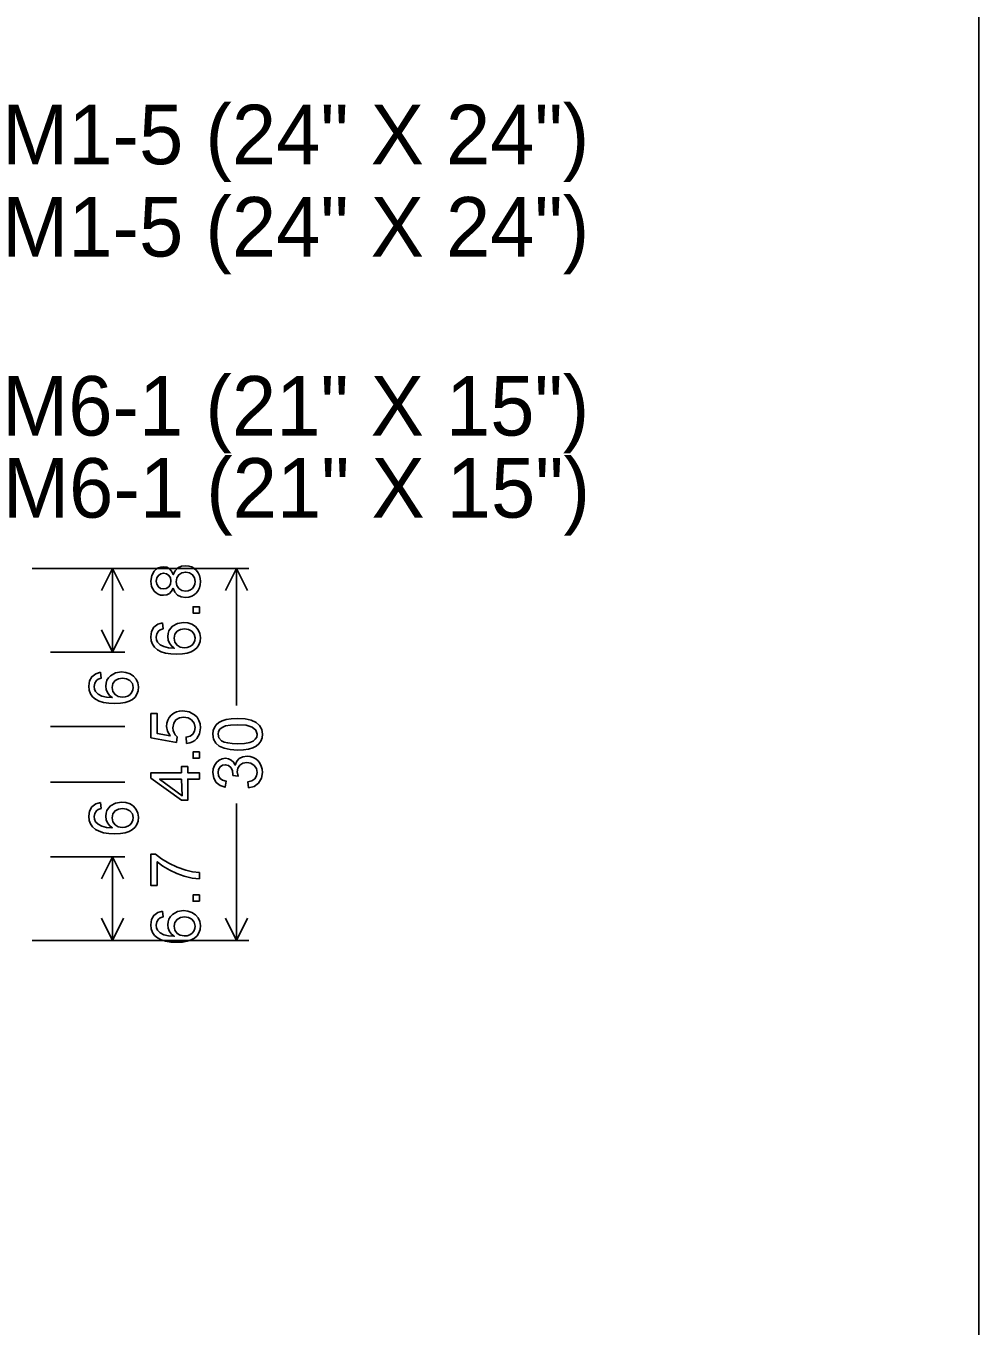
# Model space of a CAD drawing. Extents: x 1001568 to 1002149, y 1840825 to 1841423.
# Drawn here: x 1001944.24 to 1001950.65, y 1841178.6 to 1841187.33 of the extents above; entities that cross this region are included whole.
import ezdxf

# ---------------------------------------------------------------- set-up
doc = ezdxf.new("R2010")
doc.units = 0
for name, color, linetype in [('40', 7, 'Continuous'), ('R_No Plot', 7, 'Continuous'), ('SIGNS', 7, 'Continuous')]:
    doc.layers.add(name, color=color, linetype=linetype)

msp = doc.modelspace()

# ---------------------------------------------------------------- linework, layer by layer
at = {"layer": 'R_No Plot'}
msp.add_line((1001950.6501, 1841210.6666), (1001950.6501, 1841148.1274), dxfattribs=at)
at = {"layer": 'SIGNS'}
for p, q in [((1001945.7432, 1841183.6866), (1001944.2849, 1841183.6866)), ((1001944.9099, 1841183.6866), (1001944.4099, 1841183.6866)), ((1001944.752, 1841183.5375), (1001944.8265, 1841183.6866)), ((1001944.8265, 1841183.4053), (1001944.8265, 1841183.6866)), ((1001944.901, 1841183.5375), (1001944.8265, 1841183.6866)), ((1001945.5854, 1841183.5375), (1001945.6599, 1841183.6866)), ((1001945.6599, 1841182.766), (1001945.6599, 1841183.6866)), ((1001945.7344, 1841183.5375), (1001945.6599, 1841183.6866)), ((1001944.8265, 1841183.4053), (1001944.8265, 1841183.1241)), ((1001944.752, 1841183.2732), (1001944.8265, 1841183.1241)), ((1001944.901, 1841183.2732), (1001944.8265, 1841183.1241)), ((1001944.9099, 1841183.1241), (1001944.4099, 1841183.1241)), ((1001944.9099, 1841182.6241), (1001944.4099, 1841182.6241)), ((1001944.9099, 1841182.2491), (1001944.4099, 1841182.2491)), ((1001945.6599, 1841182.1072), (1001945.6599, 1841181.1866)), ((1001944.9099, 1841181.7491), (1001944.4099, 1841181.7491)), ((1001944.9099, 1841181.7491), (1001944.4099, 1841181.7491)), ((1001944.752, 1841181.6), (1001944.8265, 1841181.7491)), ((1001944.8265, 1841181.4678), (1001944.8265, 1841181.7491)), ((1001944.901, 1841181.6), (1001944.8265, 1841181.7491)), ((1001944.8265, 1841181.4678), (1001944.8265, 1841181.1866)), ((1001944.752, 1841181.3357), (1001944.8265, 1841181.1866)), ((1001944.901, 1841181.3357), (1001944.8265, 1841181.1866)), ((1001945.5854, 1841181.3357), (1001945.6599, 1841181.1866)), ((1001945.7344, 1841181.3357), (1001945.6599, 1841181.1866)), ((1001945.7432, 1841181.1866), (1001944.2849, 1841181.1866)), ((1001944.9099, 1841181.1866), (1001944.4099, 1841181.1866))]:
    msp.add_line(p, q, dxfattribs=at)
for points in [[(1001945.2344, 1841183.5542), (1001945.2459, 1841183.5268), (1001945.2635, 1841183.5073), (1001945.2872, 1841183.4957), (1001945.317, 1841183.4919), (1001945.3387, 1841183.4939), (1001945.3582, 1841183.4998), (1001945.3754, 1841183.5094), (1001945.3903, 1841183.5229), (1001945.402, 1841183.5387), (1001945.4103, 1841183.5565), (1001945.4153, 1841183.5764), (1001945.4169, 1841183.5983), (1001945.4154, 1841183.6197), (1001945.4104, 1841183.6394), (1001945.4021, 1841183.6571), (1001945.3905, 1841183.6732), (1001945.3758, 1841183.687), (1001945.3587, 1841183.6969), (1001945.3395, 1841183.7027), (1001945.3182, 1841183.7047), (1001945.289, 1841183.7008), (1001945.2653, 1841183.6898), (1001945.2471, 1841183.6715), (1001945.2344, 1841183.6459), (1001945.2235, 1841183.6684), (1001945.2089, 1841183.6846), (1001945.1907, 1841183.6942), (1001945.169, 1841183.6976), (1001945.1506, 1841183.6957), (1001945.1339, 1841183.6902), (1001945.1192, 1841183.6812), (1001945.1062, 1841183.6686), (1001945.0893, 1841183.6382), (1001945.0837, 1841183.6013), (1001945.0892, 1841183.5645), (1001945.1057, 1841183.5346), (1001945.1184, 1841183.522), (1001945.133, 1841183.5132), (1001945.1495, 1841183.5079), (1001945.1679, 1841183.5061), (1001945.1903, 1841183.5091), (1001945.2089, 1841183.518), (1001945.2236, 1841183.533), (1001945.2344, 1841183.5542)], [(1001945.1674, 1841183.5486), (1001945.1496, 1841183.5522), (1001945.1344, 1841183.5627), (1001945.1229, 1841183.5804), (1001945.1191, 1841183.6018), (1001945.123, 1841183.6227), (1001945.1341, 1841183.6398), (1001945.1503, 1841183.6513), (1001945.1696, 1841183.655), (1001945.1894, 1841183.651), (1001945.2049, 1841183.6397), (1001945.2151, 1841183.6228), (1001945.2184, 1841183.6023), (1001945.2148, 1841183.5804), (1001945.204, 1841183.5633), (1001945.1877, 1841183.5522), (1001945.1674, 1841183.5486)], [(1001945.317, 1841183.5344), (1001945.292, 1841183.539), (1001945.2716, 1841183.5523), (1001945.2582, 1841183.5722), (1001945.2539, 1841183.5973), (1001945.2586, 1841183.6229), (1001945.2723, 1841183.6437), (1001945.2929, 1841183.6575), (1001945.3184, 1841183.6621), (1001945.3436, 1841183.6576), (1001945.3638, 1841183.6441), (1001945.3771, 1841183.6238), (1001945.3815, 1841183.5986), (1001945.3794, 1841183.5813), (1001945.3731, 1841183.5655), (1001945.3632, 1841183.5517), (1001945.3506, 1841183.5421), (1001945.3352, 1841183.5362), (1001945.317, 1841183.5344)], [(1001945.163, 1841183.3209), (1001945.1298, 1841183.3111), (1001945.1047, 1841183.2914), (1001945.089, 1841183.2632), (1001945.0837, 1841183.228), (1001945.0864, 1841183.2005), (1001945.0946, 1841183.1767), (1001945.1084, 1841183.1564), (1001945.1274, 1841183.14), (1001945.1521, 1841183.1271), (1001945.1822, 1841183.118), (1001945.2177, 1841183.1125), (1001945.2586, 1841183.1107), (1001945.2959, 1841183.1124), (1001945.328, 1841183.1177), (1001945.3553, 1841183.1264), (1001945.3774, 1841183.1387), (1001945.3948, 1841183.1544), (1001945.4071, 1841183.1736), (1001945.4145, 1841183.1964), (1001945.4169, 1841183.2226), (1001945.4134, 1841183.2501), (1001945.4028, 1841183.2745), (1001945.3847, 1841183.2954), (1001945.3602, 1841183.3112), (1001945.3332, 1841183.3205), (1001945.3042, 1841183.3235), (1001945.2634, 1841183.317), (1001945.2294, 1841183.2979), (1001945.2154, 1841183.2833), (1001945.2052, 1841183.2671), (1001945.1992, 1841183.2488), (1001945.1971, 1841183.2286), (1001945.1999, 1841183.2049), (1001945.2082, 1841183.1841), (1001945.222, 1841183.1659), (1001945.2411, 1841183.1507), (1001945.2029, 1841183.1536), (1001945.1714, 1841183.1616), (1001945.1471, 1841183.1742), (1001945.1294, 1841183.192), (1001945.1217, 1841183.2078), (1001945.1191, 1841183.2256), (1001945.1232, 1841183.2478), (1001945.1347, 1841183.2658), (1001945.1474, 1841183.2745), (1001945.166, 1841183.281), (1001945.163, 1841183.3209)], [(1001945.3069, 1841183.1533), (1001945.281, 1841183.1577), (1001945.2596, 1841183.1708), (1001945.2445, 1841183.1915), (1001945.2397, 1841183.2179), (1001945.245, 1841183.2446), (1001945.2605, 1841183.265), (1001945.2823, 1841183.277), (1001945.309, 1841183.2809), (1001945.336, 1841183.2769), (1001945.3586, 1841183.2656), (1001945.376, 1841183.2456), (1001945.3815, 1841183.2194), (1001945.3791, 1841183.2023), (1001945.3722, 1841183.1864), (1001945.3606, 1841183.1717), (1001945.3457, 1841183.1614), (1001945.328, 1841183.1551), (1001945.3069, 1841183.1533)], [(1001944.7463, 1841182.9887), (1001944.7132, 1841182.9788), (1001944.688, 1841182.9591), (1001944.6723, 1841182.9309), (1001944.667, 1841182.8958), (1001944.6698, 1841182.8682), (1001944.6779, 1841182.8444), (1001944.6917, 1841182.8241), (1001944.7108, 1841182.8077), (1001944.7355, 1841182.7948), (1001944.7655, 1841182.7857), (1001944.8011, 1841182.7802), (1001944.842, 1841182.7784), (1001944.8792, 1841182.7801), (1001944.9113, 1841182.7854), (1001944.9386, 1841182.7942), (1001944.9608, 1841182.8064), (1001944.9781, 1841182.8221), (1001944.9904, 1841182.8414), (1001944.9978, 1841182.8641), (1001945.0003, 1841182.8903), (1001944.9967, 1841182.9178), (1001944.9861, 1841182.9422), (1001944.9681, 1841182.9631), (1001944.9436, 1841182.9789), (1001944.9165, 1841182.9882), (1001944.8875, 1841182.9912), (1001944.8467, 1841182.9847), (1001944.8127, 1841182.9656), (1001944.7987, 1841182.9511), (1001944.7885, 1841182.9348), (1001944.7825, 1841182.9165), (1001944.7805, 1841182.8963), (1001944.7832, 1841182.8726), (1001944.7915, 1841182.8518), (1001944.8053, 1841182.8336), (1001944.8245, 1841182.8184), (1001944.7862, 1841182.8213), (1001944.7548, 1841182.8293), (1001944.7304, 1841182.8419), (1001944.7128, 1841182.8597), (1001944.705, 1841182.8755), (1001944.7024, 1841182.8934), (1001944.7065, 1841182.9155), (1001944.7181, 1841182.9336), (1001944.7307, 1841182.9422), (1001944.7493, 1841182.9487), (1001944.7463, 1841182.9887)], [(1001944.8903, 1841182.821), (1001944.8643, 1841182.8254), (1001944.843, 1841182.8385), (1001944.8279, 1841182.8592), (1001944.823, 1841182.8856), (1001944.8283, 1841182.9123), (1001944.8438, 1841182.9327), (1001944.8657, 1841182.9447), (1001944.8924, 1841182.9487), (1001944.9193, 1841182.9446), (1001944.9419, 1841182.9334), (1001944.9593, 1841182.9133), (1001944.9648, 1841182.8871), (1001944.9624, 1841182.87), (1001944.9556, 1841182.8541), (1001944.9439, 1841182.8394), (1001944.9291, 1841182.8291), (1001944.9113, 1841182.8228), (1001944.8903, 1841182.821)], [(1001945.6671, 1841182.4659), (1001945.7063, 1841182.4676), (1001945.7402, 1841182.4726), (1001945.7689, 1841182.4809), (1001945.7923, 1841182.4927), (1001945.8106, 1841182.5075), (1001945.8234, 1841182.5258), (1001945.8312, 1841182.5474), (1001945.8336, 1841182.5724), (1001945.8287, 1841182.605), (1001945.8145, 1841182.6315), (1001945.7909, 1841182.6521), (1001945.7584, 1841182.6669), (1001945.7172, 1841182.6757), (1001945.6671, 1841182.6787), (1001945.6235, 1841182.6768), (1001945.5901, 1841182.6714), (1001945.563, 1841182.6621), (1001945.5408, 1841182.6502), (1001945.5235, 1841182.6356), (1001945.5109, 1841182.6185), (1001945.5028, 1841182.5966), (1001945.5003, 1841182.5724), (1001945.5053, 1841182.5394), (1001945.5195, 1841182.5132), (1001945.5433, 1841182.4924), (1001945.5758, 1841182.4777), (1001945.6171, 1841182.4688), (1001945.6671, 1841182.4659)], [(1001945.667, 1841182.5085), (1001945.6305, 1841182.5097), (1001945.6003, 1841182.5135), (1001945.5765, 1841182.5198), (1001945.5587, 1841182.5288), (1001945.5414, 1841182.5475), (1001945.5358, 1841182.5719), (1001945.539, 1841182.5906), (1001945.5483, 1841182.6062), (1001945.5637, 1841182.6186), (1001945.5852, 1841182.6277), (1001945.6199, 1841182.634), (1001945.667, 1841182.6362), (1001945.7246, 1841182.6322), (1001945.7656, 1841182.6202), (1001945.7902, 1841182.6003), (1001945.7982, 1841182.5724), (1001945.7951, 1841182.5535), (1001945.7858, 1841182.5381), (1001945.7704, 1841182.5258), (1001945.7488, 1841182.5171), (1001945.7143, 1841182.5106), (1001945.667, 1841182.5085)], [(1001945.4099, 1841182.2706), (1001945.4099, 1841182.3132), (1001945.3319, 1841182.3132), (1001945.3319, 1841182.3552), (1001945.2893, 1841182.3552), (1001945.2893, 1841182.3132), (1001945.0837, 1841182.3132), (1001945.0837, 1841182.2781), (1001945.2893, 1841182.1288), (1001945.3319, 1841182.1288), (1001945.3319, 1841182.2706), (1001945.4099, 1841182.2706)], [(1001945.2893, 1841182.2706), (1001945.2952, 1841182.1594), (1001945.1422, 1841182.2706), (1001945.2893, 1841182.2706)], [(1001944.7463, 1841182.1137), (1001944.7132, 1841182.1038), (1001944.688, 1841182.0841), (1001944.6723, 1841182.0559), (1001944.667, 1841182.0208), (1001944.6698, 1841181.9932), (1001944.6779, 1841181.9694), (1001944.6917, 1841181.9491), (1001944.7108, 1841181.9327), (1001944.7355, 1841181.9198), (1001944.7655, 1841181.9107), (1001944.8011, 1841181.9052), (1001944.842, 1841181.9034), (1001944.8792, 1841181.9051), (1001944.9113, 1841181.9104), (1001944.9386, 1841181.9192), (1001944.9608, 1841181.9314), (1001944.9781, 1841181.9471), (1001944.9904, 1841181.9664), (1001944.9978, 1841181.9891), (1001945.0003, 1841182.0153), (1001944.9967, 1841182.0428), (1001944.9861, 1841182.0672), (1001944.9681, 1841182.0881), (1001944.9436, 1841182.1039), (1001944.9165, 1841182.1132), (1001944.8875, 1841182.1162), (1001944.8467, 1841182.1097), (1001944.8127, 1841182.0906), (1001944.7987, 1841182.0761), (1001944.7885, 1841182.0598), (1001944.7825, 1841182.0415), (1001944.7805, 1841182.0213), (1001944.7832, 1841181.9976), (1001944.7915, 1841181.9768), (1001944.8053, 1841181.9586), (1001944.8245, 1841181.9434), (1001944.7862, 1841181.9463), (1001944.7548, 1841181.9543), (1001944.7304, 1841181.9669), (1001944.7128, 1841181.9847), (1001944.705, 1841182.0005), (1001944.7024, 1841182.0184), (1001944.7065, 1841182.0405), (1001944.7181, 1841182.0586), (1001944.7307, 1841182.0672), (1001944.7493, 1841182.0737), (1001944.7463, 1841182.1137)], [(1001944.8903, 1841181.946), (1001944.8643, 1841181.9504), (1001944.843, 1841181.9635), (1001944.8279, 1841181.9842), (1001944.823, 1841182.0106), (1001944.8283, 1841182.0373), (1001944.8438, 1841182.0577), (1001944.8657, 1841182.0697), (1001944.8924, 1841182.0737), (1001944.9193, 1841182.0696), (1001944.9419, 1841182.0584), (1001944.9593, 1841182.0383), (1001944.9648, 1841182.0121), (1001944.9624, 1841181.995), (1001944.9556, 1841181.9791), (1001944.9439, 1841181.9644), (1001944.9291, 1841181.9541), (1001944.9113, 1841181.9478), (1001944.8903, 1841181.946)], [(1001945.163, 1841181.3843), (1001945.1298, 1841181.3744), (1001945.1047, 1841181.3547), (1001945.089, 1841181.3266), (1001945.0837, 1841181.2914), (1001945.0864, 1841181.2638), (1001945.0946, 1841181.24), (1001945.1084, 1841181.2197), (1001945.1274, 1841181.2033), (1001945.1521, 1841181.1905), (1001945.1822, 1841181.1814), (1001945.2177, 1841181.1759), (1001945.2586, 1841181.1741), (1001945.2959, 1841181.1757), (1001945.328, 1841181.1811), (1001945.3553, 1841181.1898), (1001945.3774, 1841181.2021), (1001945.3948, 1841181.2177), (1001945.4071, 1841181.237), (1001945.4145, 1841181.2598), (1001945.4169, 1841181.286), (1001945.4134, 1841181.3135), (1001945.4028, 1841181.3379), (1001945.3847, 1841181.3588), (1001945.3602, 1841181.3746), (1001945.3332, 1841181.3839), (1001945.3042, 1841181.3868), (1001945.2634, 1841181.3803), (1001945.2294, 1841181.3612), (1001945.2154, 1841181.3467), (1001945.2052, 1841181.3304), (1001945.1992, 1841181.3122), (1001945.1971, 1841181.292), (1001945.1999, 1841181.2683), (1001945.2082, 1841181.2474), (1001945.222, 1841181.2293), (1001945.2411, 1841181.2141), (1001945.2029, 1841181.217), (1001945.1714, 1841181.2249), (1001945.1471, 1841181.2376), (1001945.1294, 1841181.2553), (1001945.1217, 1841181.2712), (1001945.1191, 1841181.289), (1001945.1232, 1841181.3112), (1001945.1347, 1841181.3292), (1001945.1474, 1841181.3379), (1001945.166, 1841181.3444), (1001945.163, 1841181.3843)], [(1001945.3069, 1841181.2166), (1001945.281, 1841181.2211), (1001945.2596, 1841181.2341), (1001945.2445, 1841181.2549), (1001945.2397, 1841181.2813), (1001945.245, 1841181.3079), (1001945.2605, 1841181.3283), (1001945.2823, 1841181.3404), (1001945.309, 1841181.3443), (1001945.336, 1841181.3403), (1001945.3586, 1841181.329), (1001945.376, 1841181.309), (1001945.3815, 1841181.2828), (1001945.3791, 1841181.2656), (1001945.3722, 1841181.2498), (1001945.3606, 1841181.235), (1001945.3457, 1841181.2247), (1001945.328, 1841181.2185), (1001945.3069, 1841181.2166)]]:
    msp.add_lwpolyline(points, dxfattribs=at)
for points in [[(1001945.4099, 1841183.3862), (1001945.4099, 1841183.4287), (1001945.3673, 1841183.4287), (1001945.3673, 1841183.3862)], [(1001945.3242, 1841182.5099), (1001945.345, 1841182.5136), (1001945.3632, 1841182.5205), (1001945.3792, 1841182.5305), (1001945.3927, 1841182.5436), (1001945.411, 1841182.5761), (1001945.4169, 1841182.6164), (1001945.4144, 1841182.6425), (1001945.4068, 1841182.6657), (1001945.3942, 1841182.6861), (1001945.3764, 1841182.7035), (1001945.3403, 1841182.7232), (1001945.2982, 1841182.7298), (1001945.2762, 1841182.7279), (1001945.2561, 1841182.7225), (1001945.2378, 1841182.7134), (1001945.2214, 1841182.7008), (1001945.2076, 1841182.6847), (1001945.1978, 1841182.6668), (1001945.192, 1841182.6467), (1001945.19, 1841182.6248), (1001945.1959, 1841182.5921), (1001945.2131, 1841182.5609), (1001945.1262, 1841182.5769), (1001945.1262, 1841182.7115), (1001945.0837, 1841182.7115), (1001945.0837, 1841182.5488), (1001945.2552, 1841182.5171), (1001945.2602, 1841182.5555), (1001945.2481, 1841182.5672), (1001945.2395, 1841182.5814), (1001945.2344, 1841182.5976), (1001945.2326, 1841182.6162), (1001945.2377, 1841182.6459), (1001945.2525, 1841182.6684), (1001945.2753, 1841182.6825), (1001945.3043, 1841182.6873), (1001945.3337, 1841182.6827), (1001945.3578, 1841182.6691), (1001945.3756, 1841182.6463), (1001945.3815, 1841182.6169), (1001945.3778, 1841182.5924), (1001945.3663, 1841182.5735), (1001945.3473, 1841182.5604), (1001945.3206, 1841182.5528)], [(1001945.4099, 1841182.4113), (1001945.4099, 1841182.4539), (1001945.3673, 1841182.4539), (1001945.3673, 1841182.4113)], [(1001945.7402, 1841182.2118), (1001945.7787, 1841182.2221), (1001945.8084, 1841182.2445), (1001945.8273, 1841182.2762), (1001945.8336, 1841182.3151), (1001945.8317, 1841182.3378), (1001945.8261, 1841182.3585), (1001945.8169, 1841182.377), (1001945.804, 1841182.3936), (1001945.7884, 1841182.407), (1001945.7712, 1841182.4168), (1001945.7522, 1841182.4225), (1001945.7315, 1841182.4245), (1001945.7018, 1841182.4208), (1001945.6784, 1841182.4096), (1001945.6617, 1841182.391), (1001945.6511, 1841182.3649), (1001945.6394, 1841182.3848), (1001945.6243, 1841182.3989), (1001945.6064, 1841182.4075), (1001945.5851, 1841182.4104), (1001945.5635, 1841182.4072), (1001945.5431, 1841182.3983), (1001945.5248, 1841182.3829), (1001945.5109, 1841182.362), (1001945.5028, 1841182.339), (1001945.5003, 1841182.3144), (1001945.5061, 1841182.278), (1001945.5226, 1841182.2488), (1001945.5487, 1841182.2275), (1001945.583, 1841182.2157), (1001945.59, 1841182.2558), (1001945.5662, 1841182.2629), (1001945.5492, 1841182.275), (1001945.5391, 1841182.2922), (1001945.5358, 1841182.3145), (1001945.5392, 1841182.3355), (1001945.5491, 1841182.3528), (1001945.5644, 1841182.3641), (1001945.5838, 1841182.3678), (1001945.6062, 1841182.3625), (1001945.6226, 1841182.3473), (1001945.632, 1841182.3269), (1001945.635, 1841182.3019), (1001945.635, 1841182.2955), (1001945.6716, 1841182.291), (1001945.6634, 1841182.3189), (1001945.6681, 1841182.3439), (1001945.6818, 1841182.3641), (1001945.7027, 1841182.3776), (1001945.7284, 1841182.382), (1001945.7557, 1841182.377), (1001945.7781, 1841182.3627), (1001945.7933, 1841182.3412), (1001945.7982, 1841182.3152), (1001945.7942, 1841182.2919), (1001945.7822, 1841182.2736), (1001945.7625, 1841182.2601), (1001945.7348, 1841182.2517)], [(1001945.1262, 1841181.5553), (1001945.1262, 1841181.7155), (1001945.1649, 1841181.6857), (1001945.2117, 1841181.6577), (1001945.2581, 1841181.6359), (1001945.3079, 1841181.6187), (1001945.3614, 1841181.6058), (1001945.4099, 1841181.601), (1001945.4099, 1841181.6424), (1001945.3626, 1841181.6478), (1001945.319, 1841181.6578), (1001945.26, 1841181.6784), (1001945.2045, 1841181.7051), (1001945.1545, 1841181.736), (1001945.1152, 1841181.7672), (1001945.0837, 1841181.7672), (1001945.0837, 1841181.5553)], [(1001945.4099, 1841181.4495), (1001945.4099, 1841181.4921), (1001945.3673, 1841181.4921), (1001945.3673, 1841181.4495)]]:
    msp.add_lwpolyline(points, close=True, dxfattribs=at)

# ---------------------------------------------------------------- texts
at = {"layer": '40'}
for s, p in [('M1-5 (24" X 24")', (1001944.0831, 1841186.4032)), ('M1-5 (24" X 24")', (1001944.0831, 1841185.7829)), ('M6-1 (21" X 15")', (1001944.0831, 1841184.5797)), ('M6-1 (21" X 15")', (1001944.0885, 1841184.0279))]:
    msp.add_text(s, height=0.4, rotation=0, dxfattribs=at).set_placement(p)

doc.saveas('drawing.dxf')
